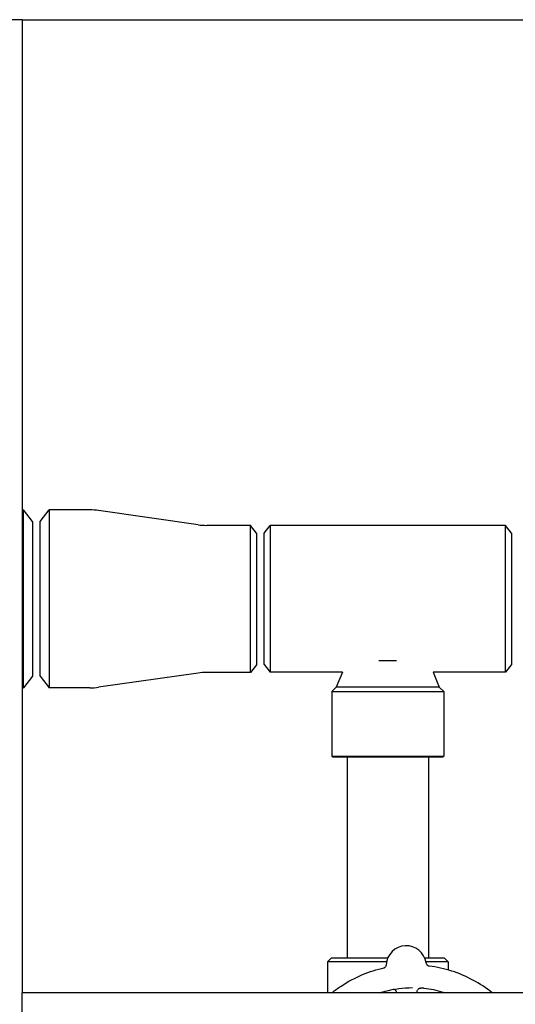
# Model space of a CAD drawing. Header units: inches. Extents: x 18 to 846, y -44 to 561.
# Tile 470 of 637: x 467.48 to 475.5, y 277.02 to 292.96. Entities that reach past the tile are written whole.
import ezdxf

# ---------------------------------------------------------------- set-up
doc = ezdxf.new("R2010")
doc.units = ezdxf.units.IN
doc.header["$LTSCALE"] = 24
doc.header["$MEASUREMENT"] = 0
doc.layers.add('Visible (ANSI)', color=7, linetype='Continuous', lineweight=30)

msp = doc.modelspace()

# ---------------------------------------------------------------- linework, layer by layer
at = {"layer": 'Visible (ANSI)'}
for p, q in [((467.51693, 292.9565), (467.14193, 292.9565)), ((467.51693, 292.9565), (467.51693, 277.2065)), ((467.51693, 292.9565), (487.92843, 292.9565)), ((467.51693, 285.0215), (467.53956, 285.0215)), ((467.53956, 282.1415), (467.53956, 285.0215)), ((467.68343, 284.834), (467.53956, 285.0215)), ((467.80843, 284.834), (467.9523, 285.0215)), ((467.9523, 285.0215), (467.9523, 282.1415)), ((468.61236, 285.0215), (467.9523, 285.0215)), ((470.36308, 284.78155), (468.75378, 285.01145)), ((467.68343, 284.834), (467.68343, 282.329)), ((467.80843, 282.329), (467.80843, 284.834)), ((471.21251, 284.7715), (470.5045, 284.7715)), ((471.21251, 282.3915), (471.21251, 284.7715)), ((471.30843, 284.6465), (471.21251, 284.7715)), ((471.30843, 284.6465), (471.30843, 282.5165)), ((471.43343, 284.644), (471.52934, 284.769)), ((471.43343, 282.519), (471.43343, 284.644)), ((471.52934, 284.769), (471.52934, 282.394)), ((475.33751, 284.769), (471.52934, 284.769)), ((475.33751, 282.394), (475.33751, 284.769)), ((475.43343, 284.644), (475.33751, 284.769)), ((475.43343, 284.644), (475.43343, 282.519)), ((473.29022, 282.5815), (473.57663, 282.5815)), ((471.30843, 282.5165), (471.21251, 282.3915)), ((471.43343, 282.519), (471.52934, 282.394)), ((475.43343, 282.519), (475.33751, 282.394)), ((467.68343, 282.329), (467.53956, 282.1415)), ((467.80843, 282.329), (467.9523, 282.1415)), ((470.36308, 282.38145), (468.75378, 282.15155)), ((471.21251, 282.3915), (470.5045, 282.3915)), ((472.69951, 282.394), (471.52934, 282.394)), ((472.69951, 282.394), (472.6004, 282.15473)), ((475.33751, 282.394), (474.16734, 282.394)), ((474.16734, 282.394), (474.26646, 282.15473)), ((467.51693, 282.1415), (467.53956, 282.1415)), ((468.61236, 282.1415), (467.9523, 282.1415)), ((472.6004, 282.15473), (472.52718, 282.0815)), ((472.65251, 282.15473), (472.6004, 282.15473)), ((474.26646, 282.15473), (472.65251, 282.15473)), ((474.26646, 282.15473), (474.33968, 282.0815)), ((472.52718, 282.0815), (474.33968, 282.0815)), ((472.52718, 282.0815), (472.52718, 281.03463)), ((474.33968, 282.0815), (474.33968, 281.03463)), ((472.52718, 281.03463), (474.33968, 281.03463)), ((472.5428, 281.019), (472.52718, 281.03463)), ((474.32405, 281.019), (472.5428, 281.019)), ((472.77593, 281.019), (472.77593, 277.769)), ((474.09093, 281.019), (474.09093, 277.769)), ((474.32405, 281.019), (474.33968, 281.03463)), ((472.52218, 277.769), (472.45968, 277.7065)), ((473.41288, 277.7065), (472.45968, 277.7065)), ((472.45968, 277.7065), (472.45968, 277.2065)), ((472.52218, 277.769), (473.43233, 277.769)), ((474.03034, 277.769), (474.34468, 277.769)), ((474.40718, 277.7065), (474.0498, 277.7065)), ((474.34468, 277.769), (474.40718, 277.7065)), ((474.40718, 277.7065), (474.40718, 277.57533)), ((487.92843, 277.2065), (467.51693, 277.2065)), ((467.51693, 276.8315), (467.51693, 277.2065)), ((473.90712, 277.2065), (473.90688, 277.21874))]:
    msp.add_line(p, q, dxfattribs=at)
for centre, radius, start, end in [((468.61236, 284.0215), 1, 81.869898, 90), ((470.5045, 285.7715), 1, 261.869898, 270), ((470.5045, 281.3915), 1, 90, 98.130102), ((468.61236, 283.1415), 1, 270, 278.130102), ((473.73134, 277.64164), 0.325, 8.676842, 176.795361)]:
    msp.add_arc(centre, radius, start, end, dxfattribs=at)
msp.add_ellipse((474.11277, 277.70199), major_axis=(-0.00982, -0.06309), ratio=0.97930109, start_param=6.22481985, end_param=6.30568388, dxfattribs=at)
for points, knots in [([(473.40685, 277.65981), (473.40647, 277.65314), (473.40506, 277.64725), (473.40113, 277.63617), (473.39846, 277.63159), (473.39251, 277.6229), (473.38946, 277.61986), (473.38366, 277.61449), (473.38127, 277.61283), (473.37738, 277.61023), (473.37592, 277.60941), (473.37332, 277.60799), (473.37231, 277.6075), (473.37026, 277.60655), (473.36951, 277.60625), (473.36807, 277.60568), (473.36779, 277.60559), (473.3678, 277.6056)], [6.840824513, 6.840824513, 6.840824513, 6.840824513, 6.845546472, 6.845546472, 6.851633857, 6.851633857, 6.860577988, 6.860577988, 6.872696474, 6.872696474, 6.885510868, 6.885510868, 6.90106268, 6.90106268, 6.924888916, 6.924888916, 6.965438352, 6.965438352, 6.965438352, 6.965438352]), ([(474.05262, 277.69067), (474.05363, 277.68408), (474.05559, 277.67835), (474.06057, 277.66766), (474.06368, 277.66335), (474.0706, 277.65506), (474.07403, 277.65228), (474.08116, 277.64691), (474.08398, 277.64548), (474.08861, 277.64314), (474.09024, 277.64248), (474.09294, 277.64143), (474.09394, 277.6411), (474.09585, 277.64048), (474.09659, 277.64027), (474.09792, 277.6399), (474.09838, 277.63979), (474.09905, 277.63963), (474.09925, 277.63959), (474.09936, 277.63956)], [3.7776428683, 3.7776428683, 3.7776428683, 3.7776428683, 3.7804006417, 3.7804006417, 3.7839709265, 3.7839709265, 3.7894019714, 3.7894019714, 3.7981026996, 3.7981026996, 3.8078361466, 3.8078361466, 3.8182843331, 3.8182843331, 3.832615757, 3.832615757, 3.8509068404, 3.8509068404, 3.869098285, 3.869098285, 3.869098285, 3.869098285]), ([(475.12144, 277.2065), (475.12118, 277.20671), (475.12093, 277.20691), (475.02341, 277.28442), (474.91919, 277.35294), (474.70021, 277.47019), (474.58544, 277.51893), (474.34905, 277.59505), (474.22743, 277.62243), (474.10434, 277.63869)], [2.736818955, 2.736818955, 2.736818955, 2.736818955, 2.737294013, 2.737294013, 2.91712865, 2.91712865, 3.096963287, 3.096963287, 3.276797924, 3.276797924, 3.276797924, 3.276797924]), ([(472.52931, 277.2065), (472.57751, 277.24485), (472.62742, 277.28105), (472.78853, 277.38726), (472.9051, 277.44908), (473.13888, 277.54585), (473.25541, 277.58243), (473.37424, 277.60849)], [2.204207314, 2.204207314, 2.204207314, 2.204207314, 2.29336949, 2.29336949, 2.483568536, 2.483568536, 2.659772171, 2.659772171, 2.659772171, 2.659772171]), ([(473.31035, 277.2065), (473.33765, 277.21533), (473.36518, 277.22347), (473.53643, 277.26942), (473.68501, 277.289), (473.8336, 277.289)], [8.846327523, 8.846327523, 8.846327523, 8.846327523, 8.896846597, 8.896846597, 9.15847214, 9.15847214, 9.15847214, 9.15847214]), ([(473.57538, 277.2065), (473.57526, 277.2077), (473.57512, 277.20887), (473.57435, 277.21452), (473.57353, 277.21852), (473.57077, 277.22779), (473.56842, 277.23293), (473.56279, 277.24098), (473.55998, 277.24413), (473.55523, 277.24812), (473.55403, 277.24905), (473.55144, 277.25088), (473.55004, 277.25178), (473.54755, 277.25321), (473.5465, 277.25378), (473.54374, 277.25515), (473.54196, 277.25592), (473.53861, 277.25719), (473.53701, 277.25771), (473.53347, 277.2587), (473.53157, 277.25912), (473.52733, 277.25986), (473.52493, 277.26013), (473.52241, 277.26028)], [0.184978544, 0.184978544, 0.184978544, 0.184978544, 0.19600619, 0.19600619, 0.239307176, 0.239307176, 0.303609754, 0.303609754, 0.349881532, 0.349881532, 0.36395978, 0.36395978, 0.377714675, 0.377714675, 0.386863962, 0.386863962, 0.401308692, 0.401308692, 0.414830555, 0.414830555, 0.432438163, 0.432438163, 0.453665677, 0.453665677, 0.453665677, 0.453665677]), ([(473.90688, 277.21874), (473.90675, 277.2254), (473.90776, 277.23231), (473.91165, 277.24484), (473.9145, 277.25037), (473.9212, 277.26035), (473.92507, 277.26428), (473.93349, 277.27157), (473.93757, 277.27389), (473.94671, 277.27858), (473.95022, 277.27952), (473.95838, 277.28174), (473.96062, 277.28187), (473.96425, 277.28227), (473.96534, 277.28233), (473.96706, 277.28241), (473.96767, 277.28242), (473.96852, 277.28244), (473.96882, 277.28244), (473.96907, 277.28244)], [0.5154640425, 0.5154640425, 0.5154640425, 0.5154640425, 0.5161586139, 0.5161586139, 0.5168766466, 0.5168766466, 0.5177701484, 0.5177701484, 0.5190956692, 0.5190956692, 0.521479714, 0.521479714, 0.5263031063, 0.5263031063, 0.5311264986, 0.5311264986, 0.535949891, 0.535949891, 0.5395810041, 0.5395810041, 0.5395810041, 0.5395810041]), ([(474.02109, 277.27673), (474.01629, 277.27731), (474.01146, 277.27787), (474.00245, 277.27889), (473.99824, 277.27936), (473.99253, 277.27997), (473.99083, 277.28016), (473.98736, 277.28052), (473.98554, 277.28071), (473.98168, 277.28109), (473.97967, 277.28128), (473.97372, 277.28174), (473.96961, 277.28193), (473.96403, 277.28192), (473.96225, 277.28187), (473.96047, 277.28178), (473.96023, 277.28176), (473.96, 277.28175)], [0, 0, 0, 0, 0.036897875, 0.036897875, 0.07112367, 0.07112367, 0.086130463, 0.086130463, 0.101220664, 0.101220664, 0.116372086, 0.116372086, 0.14667836, 0.14667836, 0.161865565, 0.161865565, 0.164194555, 0.164194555, 0.164194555, 0.164194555]), ([(474.3404, 277.2065), (474.33609, 277.20789), (474.33178, 277.20927), (474.22765, 277.24202), (474.12495, 277.26418), (474.02109, 277.27673)], [3.095753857, 3.095753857, 3.095753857, 3.095753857, 3.103721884, 3.103721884, 3.287914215, 3.287914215, 3.287914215, 3.287914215])]:
    msp.add_open_spline(points, degree=3, knots=knots, dxfattribs=at)

doc.saveas('drawing.dxf')
